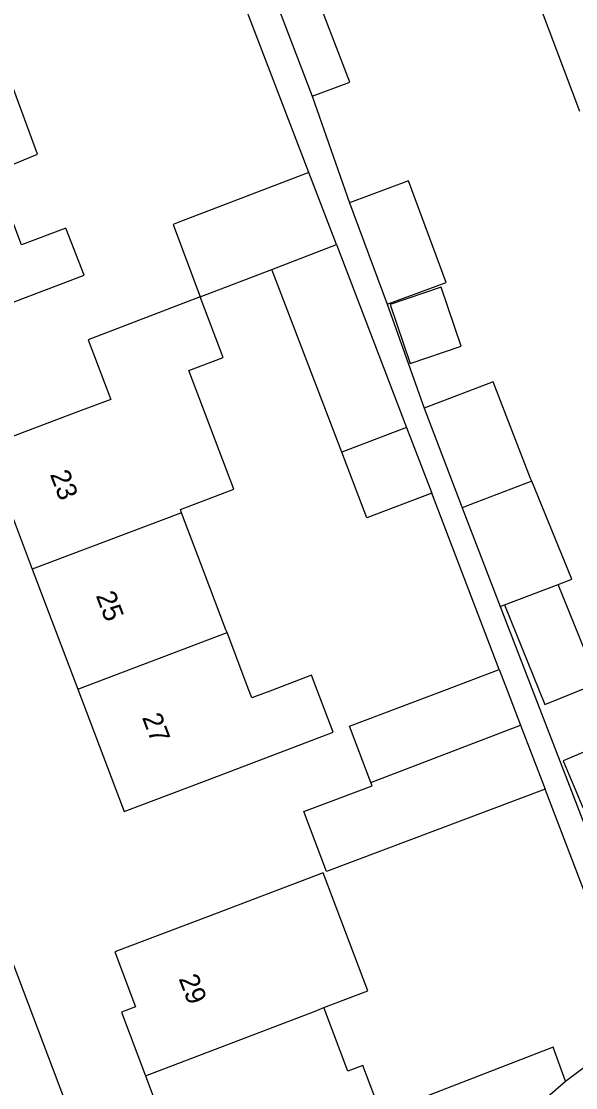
# Model space of a CAD drawing. Extents: x 159961 to 160856, y 382704 to 383353.
# Drawn here: x 160381.3 to 160409.3, y 382979.9 to 383033.8 of the extents above; entities that cross this region are included whole.
import ezdxf

# ---------------------------------------------------------------- set-up
doc = ezdxf.new("R2010")
doc.units = 0
for name, color, linetype in [('IMGEO_Pand', 7, 'Continuous'), ('IMGEO_Pand_nummerreeks', 7, 'Continuous'), ('IMGEO_Voetpad_open', 7, 'Continuous')]:
    doc.layers.add(name, color=color, linetype=linetype)

msp = doc.modelspace()

# ---------------------------------------------------------------- linework, layer by layer
at = {"layer": 'IMGEO_Pand'}
for points in [[(160395.972, 383029.993), (160397.867, 383030.712), (160395.905, 383035.84)], [(160394.009, 383035.121), (160395.972, 383029.993)], [(160407.518, 383034.373), (160409.468, 383029.24)], [(160379.903, 383026.161), (160382.114, 383027.069), (160380.72, 383030.815), (160379.876, 383033.082), (160374.505, 383031.06), (160369.828, 383029.29), (160372.125, 383023.22)], [(160372.125, 383023.22), (160374.422, 383017.152), (160379.099, 383018.922), (160384.465, 383020.953), (160383.529, 383023.331), (160381.294, 383022.485), (160379.903, 383026.161)], [(160395.799, 383026.145), (160389.368, 383023.683), (160388.946, 383023.521), (160390.322, 383019.864)], [(160397.195, 383022.5), (160395.799, 383026.145)], [(160399.759, 383019.484), (160402.73, 383020.586), (160400.828, 383025.717), (160397.856, 383024.615)], [(160397.856, 383024.615), (160399.759, 383019.484)], [(160393.927, 383021.246), (160397.195, 383022.5)], [(160397.195, 383022.5), (160400.735, 383013.254)], [(160390.322, 383019.864), (160393.927, 383021.246)], [(160397.462, 383012.015), (160393.927, 383021.246)], [(160399.911, 383019.475), (160400.916, 383016.499), (160403.49, 383017.368), (160402.485, 383020.345), (160399.911, 383019.475)], [(160390.322, 383019.864), (160384.67, 383017.696), (160385.807, 383014.674), (160384.177, 383014.064), (160379.5, 383012.294), (160381.845, 383006.102)], [(160389.381, 383008.956), (160389.318, 383009.122), (160392.007, 383010.14), (160389.74, 383016.147), (160391.476, 383016.797), (160390.322, 383019.864)], [(160407.06, 383010.558), (160406.986, 383010.679), (160405.112, 383015.574), (160401.621, 383014.237)], [(160401.621, 383014.237), (160403.496, 383009.343), (160403.547, 383009.209)], [(160400.735, 383013.254), (160397.462, 383012.015)], [(160400.735, 383013.254), (160402.003, 383009.943)], [(160402.003, 383009.943), (160398.734, 383008.691), (160397.462, 383012.015)], [(160407.06, 383010.558), (160404.233, 383009.472), (160403.547, 383009.209)], [(160408.389, 383005.34), (160409.066, 383005.597), (160407.06, 383010.558)], [(160403.547, 383009.209), (160405.455, 383004.227)], [(160389.381, 383008.956), (160381.845, 383006.102)], [(160391.672, 383002.903), (160391.617, 383003.047), (160390.526, 383005.93), (160389.381, 383008.956)], [(160381.845, 383006.102), (160384.136, 383000.05)], [(160405.676, 383004.311), (160408.389, 383005.34)], [(160405.676, 383004.311), (160407.714, 382999.273), (160411.666, 383000.872), (160411.303, 383001.77), (160410.04, 383001.259), (160408.389, 383005.34)], [(160405.455, 383004.227), (160405.676, 383004.311)], [(160384.136, 383000.05), (160391.672, 383002.903)], [(160384.136, 383000.05), (160386.48, 382993.859), (160391.156, 382995.63), (160397.037, 382997.869), (160396.226, 383000), (160395.939, 383000.753), (160393.961, 383000), (160392.92, 382999.604), (160392.77, 383000), (160391.672, 383002.903)], [(160398.927, 382995.327), (160397.849, 382998.178), (160402.665, 383000), (160405.41, 383001.039)], [(160405.41, 383001.039), (160405.808, 383000), (160406.488, 382998.224)], [(160398.927, 382995.327), (160406.488, 382998.224)], [(160406.488, 382998.224), (160407.722, 382995)], [(160408.637, 382996.422), (160409.634, 382994.075), (160413.573, 382995.749), (160412.576, 382998.096), (160408.637, 382996.422)], [(160407.722, 382995), (160396.695, 382990.829), (160395.545, 382993.869), (160398.99, 382995.161), (160398.927, 382995.327)], [(160396.556, 382983.965), (160398.782, 382984.807), (160396.528, 382990.766), (160390.681, 382988.554), (160386.004, 382986.785), (160387.055, 382984.005), (160386.339, 382983.734), (160387.555, 382980.518)], [(160387.555, 382980.518), (160396.127, 382983.789), (160396.556, 382983.965)], [(160387.555, 382980.518), (160388.772, 382977.301), (160389.528, 382977.587), (160390.63, 382974.674), (160395.307, 382976.443), (160398.886, 382977.82), (160399.642, 382978.111), (160398.53, 382981.045), (160397.772, 382980.758), (160396.556, 382983.965)], [(160408.757, 382980.238), (160408.128, 382981.961), (160401.401, 382979.36), (160401.162, 382979.268), (160402.596, 382974.961)], [(160402.596, 382974.961), (160402.616, 382974.902), (160403.45, 382975.627), (160408.757, 382980.238)]]:
    msp.add_lwpolyline(points, dxfattribs=at)
at = {"layer": 'IMGEO_Voetpad_open'}
for points in [[(160389.164, 382964.227), (160375.649, 383000), (160359.868, 383041.772)], [(160395.799, 383026.145), (160391.558, 383037.224)], [(160395.972, 383029.993), (160397.856, 383024.615)], [(160399.759, 383019.484), (160401.621, 383014.237)], [(160405.41, 383001.039), (160402.003, 383009.943)], [(160405.455, 383004.227), (160413.406, 382983.643), (160413.493, 382983.676)], [(160408.757, 382980.238), (160412.338, 382982.941), (160407.722, 382995)]]:
    msp.add_lwpolyline(points, dxfattribs=at)

# ---------------------------------------------------------------- texts
at = {"layer": 'IMGEO_Pand_nummerreeks'}
for s, rotation, p in [('23', 290.7384, (160382.723, 383010.898)), ('25', 290.7409, (160385.04, 383004.776)), ('27', 290.7374, (160387.372, 382998.619)), ('29', 290.9052, (160389.22, 382985.429))]:
    msp.add_text(s, height=1, rotation=rotation, dxfattribs=at).set_placement(p)

doc.saveas('drawing.dxf')
